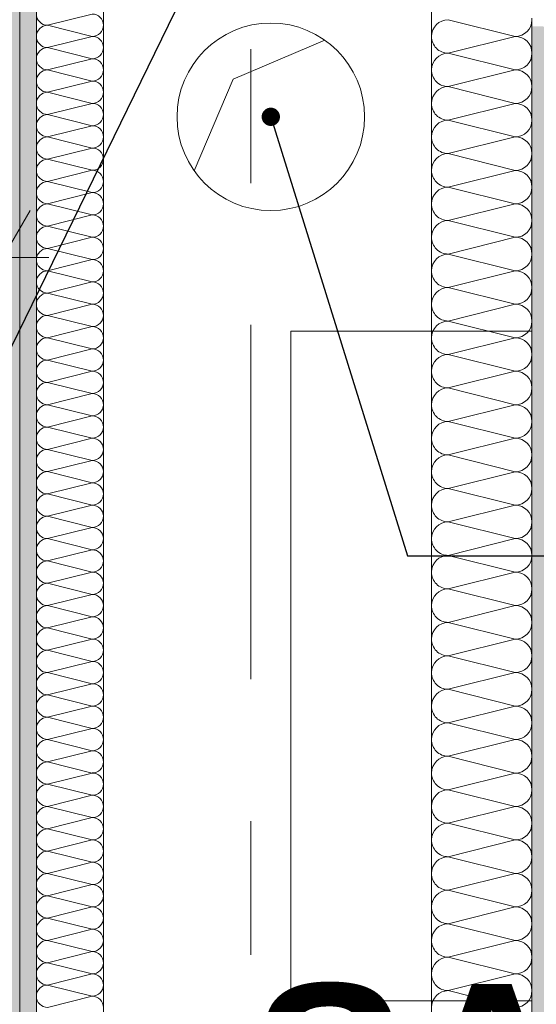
# Model space of a CAD drawing. Header units: metres. Extents: x -4 to 99, y -11 to 17.
# Tile 464 of 656: x 43.557 to 43.943, y 3.002 to 3.737. Entities that reach past the tile are written whole.
import ezdxf

# ---------------------------------------------------------------- set-up
doc = ezdxf.new("R2010")
doc.units = ezdxf.units.M
doc.header["$MEASUREMENT"] = 0
for name, pattern in [('DASHED', [0.015, 0.007, -0.008]), ('Strichlinie doppelt', [0.546806, 0.264583, -0.105833, 0.070556, -0.105833]), ('Wipeout_Contour', [1, 0, -1])]:
    doc.linetypes.add(name, pattern=pattern)
for name, color, linetype in [('152 - Bemaßung_ Beschriftung.Ausbau', 7, 'Continuous'), ('203 - Marker.Schnitt - Ausbaudetail SA', 7, 'Continuous'), ('451 - Universal.Achsen Raster', 7, 'Continuous'), ('Abbruch_603 - Struktur.Bodenplatte_ Decke Roh', 7, 'Continuous'), ('Neubau_152 - Bemaßung_ Beschriftung.Ausbau', 7, 'Continuous'), ('Neubau_603 - Struktur.Bodenplatte_ Decke Roh', 7, 'Continuous'), ('Neubau_606 - Struktur.Wand Innen Ausbau', 7, 'Continuous'), ('Neubau_802 - HKLSE.Sanitär', 7, 'Continuous')]:
    doc.layers.add(name, color=color, linetype=linetype)
doc.styles.add('ERSTELLTER_STIL_1', font='txt')
doc.styles.add('ERSTELLTER_STIL_2', font='txt')
doc.linetypes.add('Abbruch 1', pattern='A,0,[1,2022.0244.A_L5A-PL02.04_iD_Grundriss 2.OG1.Shx,S=0.001984,R=0,X=0,Y=0],-0.25,0', length=0.25)
doc.dimstyles.new('ERSTELLTER_STIL__1', dxfattribs={"dimtxt": 0.1, "dimasz": 0.0532, "dimexe": 0.18, "dimexo": 0.0625, "dimgap": 0, "dimtad": 1, "dimzin": 0, "dimdsep": 46, "dimtxsty": 'ERSTELLTER_STIL_2', "dimblk": 'ARROWHEAD_2', "dimblk1": 'ARROWHEAD_2', "dimblk2": 'ARROWHEAD_2', "dimcen": 0.09, "dimse1": 1, "dimse2": 1, "dimclrd": 7, "dimclre": 7, "dimclrt": 7, "dimazin": 0, "dimtfac": 1, "dimtdec": 4, "dimtmove": 0, "dimatfit": 3, "dimfxl": 1, "dimtolj": 1, "dimtzin": 0, "dimarcsym": 0})
doc.dimstyles.new('ERSTELLTER_STIL__2', dxfattribs={"dimtxt": 0.1, "dimasz": 0.0532, "dimexe": 0.18, "dimexo": 0.0625, "dimgap": 0, "dimtad": 1, "dimtih": 1, "dimtoh": 1, "dimzin": 0, "dimdsep": 46, "dimtxsty": 'ERSTELLTER_STIL_2', "dimblk": 'ARROWHEAD_2', "dimblk1": 'ARROWHEAD_2', "dimblk2": 'ARROWHEAD_2', "dimcen": 0.09, "dimse1": 1, "dimse2": 1, "dimclrd": 7, "dimclre": 7, "dimclrt": 7, "dimazin": 0, "dimtfac": 1, "dimtdec": 4, "dimtmove": 0, "dimatfit": 3, "dimfxl": 1, "dimtolj": 1, "dimtzin": 0, "dimarcsym": 0})
doc.dimstyles.new('ERSTELLTER_STIL__3', dxfattribs={"dimtxt": 0.1, "dimasz": 0.0532, "dimexe": 0.18, "dimexo": 0.0625, "dimgap": 0, "dimtad": 1, "dimtih": 1, "dimtoh": 1, "dimzin": 0, "dimdsep": 46, "dimtxsty": 'ERSTELLTER_STIL_2', "dimblk": 'ARROWHEAD_2', "dimblk1": 'ARROWHEAD_2', "dimblk2": 'ARROWHEAD_2', "dimcen": 0.09, "dimse1": 1, "dimse2": 1, "dimclrd": 7, "dimclre": 7, "dimclrt": 7, "dimazin": 0, "dimtfac": 1, "dimtdec": 4, "dimtmove": 2, "dimatfit": 3, "dimfxl": 1, "dimtolj": 1, "dimtzin": 0, "dimarcsym": 0})
doc.dimstyles.new('ERSTELLTER_STIL__4', dxfattribs={"dimtxt": 0.1, "dimasz": 0.0532, "dimexe": 0.18, "dimexo": 0.0625, "dimgap": 0, "dimtad": 1, "dimzin": 0, "dimdsep": 46, "dimtxsty": 'ERSTELLTER_STIL_2', "dimblk": 'ARROWHEAD_2', "dimblk1": 'ARROWHEAD_2', "dimblk2": 'ARROWHEAD_2', "dimcen": 0.09, "dimse1": 1, "dimse2": 1, "dimclrd": 7, "dimclre": 7, "dimclrt": 7, "dimazin": 0, "dimtfac": 1, "dimtdec": 4, "dimtmove": 2, "dimatfit": 3, "dimfxl": 1, "dimtolj": 1, "dimtzin": 0, "dimarcsym": 0})
doc.dimstyles.new('ERSTELLTER_STIL__7', dxfattribs={"dimtxt": 0.18, "dimasz": 0.02736, "dimexe": 0.18, "dimexo": 0.0625, "dimgap": 0, "dimtad": 0, "dimtih": 1, "dimtoh": 1, "dimdec": 4, "dimzin": 0, "dimdsep": 46, "dimcen": 0.09, "dimadec": 0, "dimazin": 0, "dimtfac": 1, "dimtdec": 4, "dimtmove": 0, "dimatfit": 3, "dimldrblk": 'ARROWHEAD_11', "dimfxl": 1, "dimtolj": 1, "dimtzin": 0, "dimarcsym": 0})
pattern_1 = [(45, (0, 0), (-0.01767767, 0.01767767), [0, -0.025])]

# ---------------------------------------------------------------- blocks, each defined once
blk = doc.blocks.new('*X143')
at = {"layer": 'Neubau_606 - Struktur.Wand Innen Ausbau', "color": 7, "linetype": 'Continuous', "lineweight": 5}
for p, q in [((43.57832, 3.73335), (43.61165, 3.74168)), ((43.57832, 3.73335), (43.61165, 3.72501)), ((43.57832, 3.71668), (43.61165, 3.72501)), ((43.57832, 3.71668), (43.61165, 3.70835)), ((43.57832, 3.70001), (43.61165, 3.70835)), ((43.57832, 3.70001), (43.61165, 3.69168)), ((43.57832, 3.68335), (43.61165, 3.69168)), ((43.57832, 3.68335), (43.61165, 3.67501)), ((43.57832, 3.66668), (43.61165, 3.67501)), ((43.57832, 3.66668), (43.61165, 3.65835)), ((43.57832, 3.65001), (43.61165, 3.65835)), ((43.57832, 3.65001), (43.61165, 3.64168)), ((43.57832, 3.63335), (43.61165, 3.64168)), ((43.57832, 3.63335), (43.61165, 3.62501)), ((43.57832, 3.61668), (43.61165, 3.62501)), ((43.57832, 3.61668), (43.61165, 3.60835)), ((43.57832, 3.60001), (43.61165, 3.60835)), ((43.57832, 3.60001), (43.61165, 3.59168)), ((43.57832, 3.58335), (43.61165, 3.59168)), ((43.57832, 3.58335), (43.61165, 3.57501)), ((43.57832, 3.56668), (43.61165, 3.57501)), ((43.57832, 3.56668), (43.61165, 3.55835)), ((43.57832, 3.55001), (43.61165, 3.55835)), ((43.57832, 3.55001), (43.61165, 3.54168)), ((43.57832, 3.53335), (43.61165, 3.54168)), ((43.57832, 3.53335), (43.61165, 3.52501)), ((43.57832, 3.51668), (43.61165, 3.52501)), ((43.57832, 3.51668), (43.61165, 3.50835)), ((43.57832, 3.50001), (43.61165, 3.50835)), ((43.57832, 3.50001), (43.61165, 3.49168)), ((43.57832, 3.48335), (43.61165, 3.49168)), ((43.57832, 3.48335), (43.61165, 3.47501)), ((43.57832, 3.46668), (43.61165, 3.47501)), ((43.57832, 3.46668), (43.61165, 3.45835)), ((43.57832, 3.45001), (43.61165, 3.45835)), ((43.57832, 3.45001), (43.61165, 3.44168)), ((43.57832, 3.43335), (43.61165, 3.44168)), ((43.57832, 3.43335), (43.61165, 3.42501)), ((43.57832, 3.41668), (43.61165, 3.42501)), ((43.57832, 3.41668), (43.61165, 3.40835)), ((43.57832, 3.40001), (43.61165, 3.40835)), ((43.57832, 3.40001), (43.61165, 3.39168)), ((43.57832, 3.38335), (43.61165, 3.39168)), ((43.57832, 3.38335), (43.61165, 3.37501)), ((43.57832, 3.36668), (43.61165, 3.37501)), ((43.57832, 3.36668), (43.61165, 3.35835)), ((43.57832, 3.35001), (43.61165, 3.35835)), ((43.57832, 3.35001), (43.61165, 3.34168)), ((43.57832, 3.33335), (43.61165, 3.34168)), ((43.57832, 3.33335), (43.61165, 3.32501)), ((43.57832, 3.31668), (43.61165, 3.32501)), ((43.57832, 3.31668), (43.61165, 3.30835)), ((43.57832, 3.30001), (43.61165, 3.30835)), ((43.57832, 3.30001), (43.61165, 3.29168)), ((43.57832, 3.28335), (43.61165, 3.29168)), ((43.57832, 3.28335), (43.61165, 3.27501)), ((43.57832, 3.26668), (43.61165, 3.27501)), ((43.57832, 3.26668), (43.61165, 3.25835)), ((43.57832, 3.25001), (43.61165, 3.25835)), ((43.57832, 3.25001), (43.61165, 3.24168)), ((43.57832, 3.23335), (43.61165, 3.24168)), ((43.57832, 3.23335), (43.61165, 3.22501)), ((43.57832, 3.21668), (43.61165, 3.22501)), ((43.57832, 3.21668), (43.61165, 3.20835)), ((43.57832, 3.20001), (43.61165, 3.20835)), ((43.57832, 3.20001), (43.61165, 3.19168)), ((43.57832, 3.18335), (43.61165, 3.19168)), ((43.57832, 3.18335), (43.61165, 3.17501)), ((43.57832, 3.16668), (43.61165, 3.17501)), ((43.57832, 3.16668), (43.61165, 3.15835)), ((43.57832, 3.15001), (43.61165, 3.15835)), ((43.57832, 3.15001), (43.61165, 3.14168)), ((43.57832, 3.13335), (43.61165, 3.14168)), ((43.57832, 3.13335), (43.61165, 3.12501)), ((43.57832, 3.11668), (43.61165, 3.12501)), ((43.57832, 3.11668), (43.61165, 3.10835)), ((43.57832, 3.10001), (43.61165, 3.10835)), ((43.57832, 3.10001), (43.61165, 3.09168)), ((43.57832, 3.08335), (43.61165, 3.09168)), ((43.57832, 3.08335), (43.61165, 3.07501)), ((43.57832, 3.06668), (43.61165, 3.07501)), ((43.57832, 3.06668), (43.61165, 3.05835)), ((43.57832, 3.05001), (43.61165, 3.05835)), ((43.57832, 3.05001), (43.61165, 3.04168)), ((43.57832, 3.03335), (43.61165, 3.04168)), ((43.57832, 3.03335), (43.61165, 3.02501)), ((43.57832, 3.01668), (43.61165, 3.02501)), ((43.57832, 3.01668), (43.61165, 3.00835)), ((43.57832, 3.00001), (43.61165, 3.00835))]:
    blk.add_line(p, q, dxfattribs=at)
for centre, start, end in [((43.57832, 3.74168), 180.00002, 270.00002), ((43.61165, 3.73335), 0.00002, 90.00002), ((43.57832, 3.72501), 90.00002, 180.00002), ((43.61165, 3.73335), 270.00002, 0.00002), ((43.57832, 3.72501), 180.00002, 270.00002), ((43.61165, 3.71668), 0.00002, 90.00002), ((43.57832, 3.70835), 90.00002, 180.00002), ((43.61165, 3.71668), 270.00002, 0.00002), ((43.57832, 3.70835), 180.00002, 270.00002), ((43.61165, 3.70001), 0.00002, 90.00002), ((43.57832, 3.69168), 90.00002, 180.00002), ((43.61165, 3.70001), 270.00002, 0.00002), ((43.57832, 3.69168), 180.00002, 270.00002), ((43.61165, 3.68335), 0.00002, 90.00002), ((43.57832, 3.67501), 90.00002, 180.00002), ((43.61165, 3.68335), 270.00002, 0.00002), ((43.57832, 3.67501), 180.00002, 270.00002), ((43.61165, 3.66668), 0.00002, 90.00002), ((43.57832, 3.65835), 90.00002, 180.00002), ((43.61165, 3.66668), 270.00002, 0.00002), ((43.57832, 3.65835), 180.00002, 270.00002), ((43.61165, 3.65001), 0.00002, 90.00002), ((43.57832, 3.64168), 90.00002, 180.00002), ((43.61165, 3.65001), 270.00002, 0.00002), ((43.57832, 3.64168), 180.00002, 270.00002), ((43.61165, 3.63335), 0.00002, 90.00002), ((43.57832, 3.62501), 90.00002, 180.00002), ((43.61165, 3.63335), 270.00002, 0.00002), ((43.57832, 3.62501), 180.00002, 270.00002), ((43.61165, 3.61668), 0.00002, 90.00002), ((43.57832, 3.60835), 90.00002, 180.00002), ((43.61165, 3.61668), 270.00002, 0.00002), ((43.57832, 3.60835), 180.00002, 270.00002), ((43.61165, 3.60001), 0.00002, 90.00002), ((43.57832, 3.59168), 90.00002, 180.00002), ((43.61165, 3.60001), 270.00002, 0.00002), ((43.57832, 3.59168), 180.00002, 270.00002), ((43.61165, 3.58335), 0.00002, 90.00002), ((43.57832, 3.57501), 90.00002, 180.00002), ((43.61165, 3.58335), 270.00002, 0.00002), ((43.57832, 3.57501), 180.00002, 270.00002), ((43.61165, 3.56668), 0.00002, 90.00002), ((43.57832, 3.55835), 90.00002, 180.00002), ((43.61165, 3.56668), 270.00002, 0.00002), ((43.57832, 3.55835), 180.00002, 270.00002), ((43.61165, 3.55001), 0.00002, 90.00002), ((43.57832, 3.54168), 90.00002, 180.00002), ((43.61165, 3.55001), 270.00002, 0.00002), ((43.57832, 3.54168), 180.00002, 270.00002), ((43.61165, 3.53335), 0.00002, 90.00002), ((43.57832, 3.52501), 90.00002, 180.00002), ((43.61165, 3.53335), 270.00002, 0.00002), ((43.57832, 3.52501), 180.00002, 270.00002), ((43.61165, 3.51668), 0.00002, 90.00002), ((43.57832, 3.50835), 90.00002, 180.00002), ((43.61165, 3.51668), 270.00002, 0.00002), ((43.57832, 3.50835), 180.00002, 270.00002), ((43.61165, 3.50001), 0.00002, 90.00002), ((43.57832, 3.49168), 90.00002, 180.00002), ((43.61165, 3.50001), 270.00002, 0.00002), ((43.57832, 3.49168), 180.00002, 270.00002), ((43.61165, 3.48335), 0.00002, 90.00002), ((43.57832, 3.47501), 90.00002, 180.00002), ((43.61165, 3.48335), 270.00002, 0.00002), ((43.57832, 3.47501), 180.00002, 270.00002), ((43.61165, 3.46668), 0.00002, 90.00002), ((43.57832, 3.45835), 90.00002, 180.00002), ((43.61165, 3.46668), 270.00002, 0.00002), ((43.57832, 3.45835), 180.00002, 270.00002), ((43.61165, 3.45001), 0.00002, 90.00002), ((43.57832, 3.44168), 90.00002, 180.00002), ((43.61165, 3.45001), 270.00002, 0.00002), ((43.57832, 3.44168), 180.00002, 270.00002), ((43.61165, 3.43335), 0.00002, 90.00002), ((43.57832, 3.42501), 90.00002, 180.00002), ((43.61165, 3.43335), 270.00002, 0.00002), ((43.57832, 3.42501), 180.00002, 270.00002), ((43.61165, 3.41668), 0.00002, 90.00002), ((43.57832, 3.40835), 90.00002, 180.00002), ((43.61165, 3.41668), 270.00002, 0.00002), ((43.57832, 3.40835), 180.00002, 270.00002), ((43.61165, 3.40001), 0.00002, 90.00002), ((43.57832, 3.39168), 90.00002, 180.00002), ((43.61165, 3.40001), 270.00002, 0.00002), ((43.57832, 3.39168), 180.00002, 270.00002), ((43.61165, 3.38335), 0.00002, 90.00002), ((43.57832, 3.37501), 90.00002, 180.00002), ((43.61165, 3.38335), 270.00002, 0.00002), ((43.57832, 3.37501), 180.00002, 270.00002), ((43.61165, 3.36668), 0.00002, 90.00002), ((43.57832, 3.35835), 90.00002, 180.00002), ((43.61165, 3.36668), 270.00002, 0.00002), ((43.57832, 3.35835), 180.00002, 270.00002), ((43.61165, 3.35001), 0.00002, 90.00002), ((43.57832, 3.34168), 90.00002, 180.00002), ((43.61165, 3.35001), 270.00002, 0.00002), ((43.57832, 3.34168), 180.00002, 270.00002), ((43.61165, 3.33335), 0.00002, 90.00002), ((43.57832, 3.32501), 90.00002, 180.00002), ((43.61165, 3.33335), 270.00002, 0.00002), ((43.57832, 3.32501), 180.00002, 270.00002), ((43.61165, 3.31668), 0.00002, 90.00002), ((43.57832, 3.30835), 90.00002, 180.00002), ((43.61165, 3.31668), 270.00002, 0.00002), ((43.57832, 3.30835), 180.00002, 270.00002), ((43.61165, 3.30001), 0.00002, 90.00002), ((43.57832, 3.29168), 90.00002, 180.00002), ((43.61165, 3.30001), 270.00002, 0.00002), ((43.57832, 3.29168), 180.00002, 270.00002), ((43.61165, 3.28335), 0.00002, 90.00002), ((43.57832, 3.27501), 90.00002, 180.00002), ((43.61165, 3.28335), 270.00002, 0.00002), ((43.57832, 3.27501), 180.00002, 270.00002), ((43.61165, 3.26668), 0.00002, 90.00002), ((43.57832, 3.25835), 90.00002, 180.00002), ((43.61165, 3.26668), 270.00002, 0.00002), ((43.57832, 3.25835), 180.00002, 270.00002), ((43.61165, 3.25001), 0.00002, 90.00002), ((43.57832, 3.24168), 90.00002, 180.00002), ((43.61165, 3.25001), 270.00002, 0.00002), ((43.57832, 3.24168), 180.00002, 270.00002), ((43.61165, 3.23335), 0.00002, 90.00002), ((43.57832, 3.22501), 90.00002, 180.00002), ((43.61165, 3.23335), 270.00002, 0.00002), ((43.57832, 3.22501), 180.00002, 270.00002), ((43.61165, 3.21668), 0.00002, 90.00002), ((43.57832, 3.20835), 90.00002, 180.00002), ((43.61165, 3.21668), 270.00002, 0.00002), ((43.57832, 3.20835), 180.00002, 270.00002), ((43.61165, 3.20001), 0.00002, 90.00002), ((43.57832, 3.19168), 90.00002, 180.00002), ((43.61165, 3.20001), 270.00002, 0.00002), ((43.57832, 3.19168), 180.00002, 270.00002), ((43.61165, 3.18335), 0.00002, 90.00002), ((43.57832, 3.17501), 90.00002, 180.00002), ((43.61165, 3.18335), 270.00002, 0.00002), ((43.57832, 3.17501), 180.00002, 270.00002), ((43.61165, 3.16668), 0.00002, 90.00002), ((43.57832, 3.15835), 90.00002, 180.00002), ((43.61165, 3.16668), 270.00002, 0.00002), ((43.57832, 3.15835), 180.00002, 270.00002), ((43.61165, 3.15001), 0.00002, 90.00002), ((43.57832, 3.14168), 90.00002, 180.00002), ((43.61165, 3.15001), 270.00002, 0.00002), ((43.57832, 3.14168), 180.00002, 270.00002), ((43.61165, 3.13335), 0.00002, 90.00002), ((43.57832, 3.12501), 90.00002, 180.00002), ((43.61165, 3.13335), 270.00002, 0.00002), ((43.57832, 3.12501), 180.00002, 270.00002), ((43.61165, 3.11668), 0.00002, 90.00002), ((43.57832, 3.10835), 90.00002, 180.00002), ((43.61165, 3.11668), 270.00002, 0.00002), ((43.57832, 3.10835), 180.00002, 270.00002), ((43.61165, 3.10001), 0.00002, 90.00002), ((43.57832, 3.09168), 90.00002, 180.00002), ((43.61165, 3.10001), 270.00002, 0.00002), ((43.57832, 3.09168), 180.00002, 270.00002), ((43.61165, 3.08335), 0.00002, 90.00002), ((43.57832, 3.07501), 90.00002, 180.00002), ((43.61165, 3.08335), 270.00002, 0.00002), ((43.57832, 3.07501), 180.00002, 270.00002), ((43.61165, 3.06668), 0.00002, 90.00002), ((43.57832, 3.05835), 90.00002, 180.00002), ((43.61165, 3.06668), 270.00002, 0.00002), ((43.57832, 3.05835), 180.00002, 270.00002), ((43.61165, 3.05001), 0.00002, 90.00002), ((43.57832, 3.04168), 90.00002, 180.00002), ((43.61165, 3.05001), 270.00002, 0.00002), ((43.57832, 3.04168), 180.00002, 270.00002), ((43.61165, 3.03335), 0.00002, 90.00002), ((43.57832, 3.02501), 90.00002, 180.00002), ((43.61165, 3.03335), 270.00002, 0.00002), ((43.57832, 3.02501), 180.00002, 270.00002), ((43.61165, 3.01668), 0.00002, 90.00002), ((43.57832, 3.00835), 90.00002, 180.00002), ((43.61165, 3.01668), 270.00002, 0.00002), ((43.57832, 3.00835), 180.00002, 270.00002), ((43.61165, 3.00001), 0.00002, 90.00002)]:
    blk.add_arc(centre, 0.00833, start, end, dxfattribs=at)
blk = doc.blocks.new('*X160')
at = {"layer": 'Neubau_606 - Struktur.Wand Innen Ausbau', "color": 7, "linetype": 'Continuous', "lineweight": 5}
for p, q in [((43.92749, 3.72499), (43.87749, 3.73749)), ((43.92749, 3.72499), (43.87749, 3.71249)), ((43.92749, 3.69999), (43.87749, 3.71249)), ((43.92749, 3.69999), (43.87749, 3.68749)), ((43.92749, 3.67499), (43.87749, 3.68749)), ((43.92749, 3.67499), (43.87749, 3.66249)), ((43.92749, 3.64999), (43.87749, 3.66249)), ((43.92749, 3.64999), (43.87749, 3.63749)), ((43.92749, 3.62499), (43.87749, 3.63749)), ((43.92749, 3.62499), (43.87749, 3.61249)), ((43.92749, 3.59999), (43.87749, 3.61249)), ((43.92749, 3.59999), (43.87749, 3.58749)), ((43.92749, 3.57499), (43.87749, 3.58749)), ((43.92749, 3.57499), (43.87749, 3.56249)), ((43.92749, 3.54999), (43.87749, 3.56249)), ((43.92749, 3.54999), (43.87749, 3.53749)), ((43.92749, 3.52499), (43.87749, 3.53749)), ((43.92749, 3.52499), (43.87749, 3.51249)), ((43.92749, 3.49999), (43.87749, 3.51249)), ((43.92749, 3.49999), (43.87749, 3.48749)), ((43.92749, 3.47499), (43.87749, 3.48749)), ((43.92749, 3.47499), (43.87749, 3.46249)), ((43.92749, 3.44999), (43.87749, 3.46249)), ((43.92749, 3.44999), (43.87749, 3.43749)), ((43.92749, 3.42499), (43.87749, 3.43749)), ((43.92749, 3.42499), (43.87749, 3.41249)), ((43.92749, 3.39999), (43.87749, 3.41249)), ((43.92749, 3.39999), (43.87749, 3.38749)), ((43.92749, 3.37499), (43.87749, 3.38749)), ((43.92749, 3.37499), (43.87749, 3.36249)), ((43.92749, 3.34999), (43.87749, 3.36249)), ((43.92749, 3.34999), (43.87749, 3.33749)), ((43.92749, 3.32499), (43.87749, 3.33749)), ((43.92749, 3.32499), (43.87749, 3.31249)), ((43.92749, 3.29999), (43.87749, 3.31249)), ((43.92749, 3.29999), (43.87749, 3.28749)), ((43.92749, 3.27499), (43.87749, 3.28749)), ((43.92749, 3.27499), (43.87749, 3.26249)), ((43.92749, 3.24999), (43.87749, 3.26249)), ((43.92749, 3.24999), (43.87749, 3.23749)), ((43.92749, 3.22499), (43.87749, 3.23749)), ((43.92749, 3.22499), (43.87749, 3.21249)), ((43.92749, 3.19999), (43.87749, 3.21249)), ((43.92749, 3.19999), (43.87749, 3.18749)), ((43.92749, 3.17499), (43.87749, 3.18749)), ((43.92749, 3.17499), (43.87749, 3.16249)), ((43.92749, 3.14999), (43.87749, 3.16249)), ((43.92749, 3.14999), (43.87749, 3.13749)), ((43.92749, 3.12499), (43.87749, 3.13749)), ((43.92749, 3.12499), (43.87749, 3.11249)), ((43.92749, 3.09999), (43.87749, 3.11249)), ((43.92749, 3.09999), (43.87749, 3.08749)), ((43.92749, 3.07499), (43.87749, 3.08749)), ((43.92749, 3.07499), (43.87749, 3.06249)), ((43.92749, 3.04999), (43.87749, 3.06249)), ((43.92749, 3.04999), (43.87749, 3.03749)), ((43.92749, 3.02499), (43.87749, 3.03749)), ((43.92749, 3.02499), (43.87749, 3.01249)), ((43.92749, 2.99999), (43.87749, 3.01249))]:
    blk.add_line(p, q, dxfattribs=at)
for centre, start, end in [((43.87749, 3.72499), 89.99998, 179.99998), ((43.92749, 3.73749), 269.99998, 359.99998), ((43.87749, 3.72499), 179.99998, 269.99998), ((43.92749, 3.71249), 359.99998, 89.99998), ((43.87749, 3.69999), 89.99998, 179.99998), ((43.92749, 3.71249), 269.99998, 359.99998), ((43.87749, 3.69999), 179.99998, 269.99998), ((43.92749, 3.68749), 359.99998, 89.99998), ((43.87749, 3.67499), 89.99998, 179.99998), ((43.92749, 3.68749), 269.99998, 359.99998), ((43.87749, 3.67499), 179.99998, 269.99998), ((43.92749, 3.66249), 359.99998, 89.99998), ((43.87749, 3.64999), 89.99998, 179.99998), ((43.92749, 3.66249), 269.99998, 359.99998), ((43.87749, 3.64999), 179.99998, 269.99998), ((43.92749, 3.63749), 359.99998, 89.99998), ((43.87749, 3.62499), 89.99998, 179.99998), ((43.92749, 3.63749), 269.99998, 359.99998), ((43.87749, 3.62499), 179.99998, 269.99998), ((43.92749, 3.61249), 359.99998, 89.99998), ((43.87749, 3.59999), 89.99998, 179.99998), ((43.92749, 3.61249), 269.99998, 359.99998), ((43.87749, 3.59999), 179.99998, 269.99998), ((43.92749, 3.58749), 359.99998, 89.99998), ((43.87749, 3.57499), 89.99998, 179.99998), ((43.92749, 3.58749), 269.99998, 359.99998), ((43.87749, 3.57499), 179.99998, 269.99998), ((43.92749, 3.56249), 359.99998, 89.99998), ((43.87749, 3.54999), 89.99998, 179.99998), ((43.92749, 3.56249), 269.99998, 359.99998), ((43.87749, 3.54999), 179.99998, 269.99998), ((43.92749, 3.53749), 359.99998, 89.99998), ((43.87749, 3.52499), 89.99998, 179.99998), ((43.92749, 3.53749), 269.99998, 359.99998), ((43.87749, 3.52499), 179.99998, 269.99998), ((43.92749, 3.51249), 359.99998, 89.99998), ((43.87749, 3.49999), 89.99998, 179.99998), ((43.92749, 3.51249), 269.99998, 359.99998), ((43.87749, 3.49999), 179.99998, 269.99998), ((43.92749, 3.48749), 359.99998, 89.99998), ((43.87749, 3.47499), 89.99998, 179.99998), ((43.92749, 3.48749), 269.99998, 359.99998), ((43.87749, 3.47499), 179.99998, 269.99998), ((43.92749, 3.46249), 359.99998, 89.99998), ((43.87749, 3.44999), 89.99998, 179.99998), ((43.92749, 3.46249), 269.99998, 359.99998), ((43.87749, 3.44999), 179.99998, 269.99998), ((43.92749, 3.43749), 359.99998, 89.99998), ((43.87749, 3.42499), 89.99998, 179.99998), ((43.92749, 3.43749), 269.99998, 359.99998), ((43.87749, 3.42499), 179.99998, 269.99998), ((43.92749, 3.41249), 359.99998, 89.99998), ((43.87749, 3.39999), 89.99998, 179.99998), ((43.92749, 3.41249), 269.99998, 359.99998), ((43.87749, 3.39999), 179.99998, 269.99998), ((43.92749, 3.38749), 359.99998, 89.99998), ((43.87749, 3.37499), 89.99998, 179.99998), ((43.92749, 3.38749), 269.99998, 359.99998), ((43.87749, 3.37499), 179.99998, 269.99998), ((43.92749, 3.36249), 359.99998, 89.99998), ((43.87749, 3.34999), 89.99998, 179.99998), ((43.92749, 3.36249), 269.99998, 359.99998), ((43.87749, 3.34999), 179.99998, 269.99998), ((43.92749, 3.33749), 359.99998, 89.99998), ((43.87749, 3.32499), 89.99998, 179.99998), ((43.92749, 3.33749), 269.99998, 359.99998), ((43.87749, 3.32499), 179.99998, 269.99998), ((43.92749, 3.31249), 359.99998, 89.99998), ((43.87749, 3.29999), 89.99998, 179.99998), ((43.92749, 3.31249), 269.99998, 359.99998), ((43.87749, 3.29999), 179.99998, 269.99998), ((43.92749, 3.28749), 359.99998, 89.99998), ((43.87749, 3.27499), 89.99998, 179.99998), ((43.92749, 3.28749), 269.99998, 359.99998), ((43.87749, 3.27499), 179.99998, 269.99998), ((43.92749, 3.26249), 359.99998, 89.99998), ((43.87749, 3.24999), 89.99998, 179.99998), ((43.92749, 3.26249), 269.99998, 359.99998), ((43.87749, 3.24999), 179.99998, 269.99998), ((43.92749, 3.23749), 359.99998, 89.99998), ((43.87749, 3.22499), 89.99998, 179.99998), ((43.92749, 3.23749), 269.99998, 359.99998), ((43.87749, 3.22499), 179.99998, 269.99998), ((43.92749, 3.21249), 359.99998, 89.99998), ((43.87749, 3.19999), 89.99998, 179.99998), ((43.92749, 3.21249), 269.99998, 359.99998), ((43.87749, 3.19999), 179.99998, 269.99998), ((43.92749, 3.18749), 359.99998, 89.99998), ((43.87749, 3.17499), 89.99998, 179.99998), ((43.92749, 3.18749), 269.99998, 359.99998), ((43.87749, 3.17499), 179.99998, 269.99998), ((43.92749, 3.16249), 359.99998, 89.99998), ((43.87749, 3.14999), 89.99998, 179.99998), ((43.92749, 3.16249), 269.99998, 359.99998), ((43.87749, 3.14999), 179.99998, 269.99998), ((43.92749, 3.13749), 359.99998, 89.99998), ((43.87749, 3.12499), 89.99998, 179.99998), ((43.92749, 3.13749), 269.99998, 359.99998), ((43.87749, 3.12499), 179.99998, 269.99998), ((43.92749, 3.11249), 359.99998, 89.99998), ((43.87749, 3.09999), 89.99998, 179.99998), ((43.92749, 3.11249), 269.99998, 359.99998), ((43.87749, 3.09999), 179.99998, 269.99998), ((43.92749, 3.08749), 359.99998, 89.99998), ((43.87749, 3.07499), 89.99998, 179.99998), ((43.92749, 3.08749), 269.99998, 359.99998), ((43.87749, 3.07499), 179.99998, 269.99998), ((43.92749, 3.06249), 359.99998, 89.99998), ((43.87749, 3.04999), 89.99998, 179.99998), ((43.92749, 3.06249), 269.99998, 359.99998), ((43.87749, 3.04999), 179.99998, 269.99998), ((43.92749, 3.03749), 359.99998, 89.99998), ((43.87749, 3.02499), 89.99998, 179.99998), ((43.92749, 3.03749), 269.99998, 359.99998), ((43.87749, 3.02499), 179.99998, 269.99998), ((43.92749, 3.01249), 359.99998, 89.99998), ((43.87749, 2.99999), 89.99998, 179.99998), ((43.92749, 3.01249), 269.99998, 359.99998)]:
    blk.add_arc(centre, 0.0125, start, end, dxfattribs=at)
blk = doc.blocks.new('ARROWHEAD_11')
at = {"color": 0, "linetype": 'Continuous', "lineweight": 0}
blk.add_line((0, 0), (-1, 0), dxfattribs=at)
at = {"color": 0, "linetype": 'Continuous', "lineweight": 0, "const_width": 0.25, "flags": 128}
blk.add_lwpolyline([(-0.125, 0, 1), (0.125, 0, 1)], format="xyb", close=True, dxfattribs=at)
blk = doc.blocks.new('*D597')
at = {"layer": '152 - Bemaßung_ Beschriftung.Ausbau', "color": 7, "linetype": 'Continuous', "lineweight": 5}
for p, q in [((41.88498, 2.09752), (41.88498, 2.20252)), ((43.96499, 2.09752), (43.96499, 2.20252)), ((41.90519, 2.18502), (41.86478, 2.11502)), ((43.9852, 2.18502), (43.94478, 2.11502)), ((41.88498, 2.15002), (43.96499, 2.15002))]:
    blk.add_line(p, q, dxfattribs=at)
at = {"layer": '152 - Bemaßung_ Beschriftung.Ausbau', "color": 7, "lineweight": 5, "insert": (42.3534, 2.20202), "char_height": 0.1, "attachment_point": 7, "style": 'ERSTELLTER_STIL_2'}
blk.add_mtext('\\A1;{\\pql;\\fArial|b0|i0|c0|p38;2,08}', dxfattribs=at)
blk = doc.blocks.new('ARROWHEAD_2')
at = {"color": 0, "linetype": 'Continuous', "lineweight": 0}
for p, q in [((-0.378, -0.655), (0.378, 0.655)), ((0, 0), (-1, 0))]:
    blk.add_line(p, q, dxfattribs=at)
blk = doc.blocks.new('*D599')
at = {"layer": '152 - Bemaßung_ Beschriftung.Ausbau', "color": 7, "linetype": 'Continuous', "lineweight": 5}
for p, q in [((43.96499, 2.09752), (43.96499, 2.20252)), ((43.9852, 2.18502), (43.94478, 2.11502)), ((45.4852, 2.18502), (45.44478, 2.11502)), ((41.88498, 2.15002), (43.96499, 2.15002)), ((43.96499, 2.15002), (45.46499, 2.15002))]:
    blk.add_line(p, q, dxfattribs=at)
at = {"layer": '152 - Bemaßung_ Beschriftung.Ausbau', "color": 7, "lineweight": 5, "char_height": 0.1, "attachment_point": 7, "style": 'ERSTELLTER_STIL_2'}
for s, insert in [('\\A1;{\\pql;\\fArial|b0|i0|c0|p38;1,50}', (44.54402, 2.17002)), ('\\A1;{\\pql;\\fArial|b0|i0|c0|p38;3}', (45.36888, 2.17002))]:
    blk.add_mtext(s, dxfattribs=dict(at, insert=insert))
blk = doc.blocks.new('*D609')
at = {"layer": '152 - Bemaßung_ Beschriftung.Ausbau', "color": 7, "linetype": 'Continuous', "lineweight": 5}
for p, q in [((43.20999, 3.5075), (43.20999, 3.6125)), ((43.54499, 3.5075), (43.54499, 3.6125)), ((43.2302, 3.595), (43.18978, 3.525)), ((43.52478, 3.525), (43.5652, 3.595)), ((43.20999, 3.56), (43.54499, 3.56)), ((43.54499, 3.56), (43.57922, 3.56))]:
    blk.add_line(p, q, dxfattribs=at)
at = {"layer": '152 - Bemaßung_ Beschriftung.Ausbau', "color": 7, "lineweight": 5, "insert": (43.27656, 3.57828), "char_height": 0.1, "attachment_point": 7, "style": 'ERSTELLTER_STIL_2'}
blk.add_mtext('\\A1;{\\pql;\\fArial|b0|i0|c0|p38;33\\fArial|b0|i0|c0|p38;\\A1{\\H.66x;\\S5^  ;}}', dxfattribs=at)
blk = doc.blocks.new('*D610')
at = {"layer": '152 - Bemaßung_ Beschriftung.Ausbau', "color": 7, "linetype": 'Continuous', "lineweight": 5}
for p, q in [((45.78033, 0.245), (45.78033, 3.72)), ((45.74533, 0.26521), (45.81533, 0.22479)), ((45.83283, 0.245), (45.72783, 0.245)), ((45.78033, 0.005), (45.78033, 0.245)), ((45.74533, 0.02521), (45.81533, -0.01521)), ((45.83283, 0.005), (45.72783, 0.005)), ((45.78033, -0.02923), (45.78033, 0.005))]:
    blk.add_line(p, q, dxfattribs=at)
at = {"color": 254, "linetype": 'Wipeout_Contour', "lineweight": 0, "ltscale": 182.85335}
blk.add_wipeout([(45.78176, 0.02769), (45.78176, 0.22231), (45.6389, 0.22231), (45.6389, 0.02769)], dxfattribs=at).dxf.layer = '152 - Bemaßung_ Beschriftung.Ausbau'
at = {"layer": '152 - Bemaßung_ Beschriftung.Ausbau', "color": 7, "lineweight": 5, "insert": (45.76033, 0.04911), "char_height": 0.1, "attachment_point": 7, "rotation": 90, "style": 'ERSTELLTER_STIL_2'}
blk.add_mtext('\\A1;{\\pql;\\fArial|b0|i0|c0|p38;24}', dxfattribs=at)
blk = doc.blocks.new('*D611')
at = {"layer": '152 - Bemaßung_ Beschriftung.Ausbau', "color": 7, "linetype": 'Continuous', "lineweight": 5}
for p, q in [((45.74533, 3.7402), (45.81533, 3.69979)), ((45.83283, 3.72), (45.72783, 3.72)), ((45.78033, 0.245), (45.78033, 3.72)), ((45.74533, 0.26521), (45.81533, 0.22479))]:
    blk.add_line(p, q, dxfattribs=at)
at = {"layer": '152 - Bemaßung_ Beschriftung.Ausbau', "color": 7, "lineweight": 5, "char_height": 0.1, "attachment_point": 7, "rotation": 90, "style": 'ERSTELLTER_STIL_2'}
for s, insert in [('\\A1;{\\pql;\\fArial|b0|i0|c0|p38;17\\fArial|b0|i0|c0|p38;\\A1{\\H.66x;\\S5^  ;}}', (45.76142, 3.49791)), ('\\A1;{\\pql;\\fArial|b0|i0|c0|p38;3,47\\fArial|b0|i0|c0|p38;\\A1{\\H.66x;\\S5^  ;}}', (45.77974, 1.7235))]:
    blk.add_mtext(s, dxfattribs=dict(at, insert=insert))
blk = doc.blocks.new('*D622')
at = {"layer": '152 - Bemaßung_ Beschriftung.Ausbau', "color": 7, "linetype": 'Continuous', "lineweight": 5}
for p, q in [((44.30621, 4.08021), (44.37621, 4.03979)), ((44.39371, 4.06), (44.28871, 4.06)), ((44.34121, 2.78998), (44.34121, 4.06)), ((44.30621, 2.81019), (44.37621, 2.76978)), ((44.39371, 2.78998), (44.28871, 2.78998))]:
    blk.add_line(p, q, dxfattribs=at)
at = {"layer": '152 - Bemaßung_ Beschriftung.Ausbau', "color": 7, "lineweight": 5, "insert": (44.32121, 3.14049), "char_height": 0.1, "attachment_point": 7, "rotation": 90, "style": 'ERSTELLTER_STIL_2'}
blk.add_mtext('\\A1;{\\pql;\\fArial|b0|i0|c0|p38;1,27}', dxfattribs=at)

msp = doc.modelspace()

# ---------------------------------------------------------------- hatches: boundary and pattern name
at = {"layer": 'Neubau_606 - Struktur.Wand Innen Ausbau', "linetype": 'Continuous', "lineweight": 0, "true_color": 0x000000}
h = msp.add_hatch(dxfattribs=at)
h.set_pattern_fill('Gips_0001', color=18, style=0, pattern_type=2)
h.set_pattern_definition(pattern_1)
h.paths.add_polyline_path([(43.54499, 4.0475), (43.54499, 0.255), (43.55749, 0.255), (43.55749, 4.0475)])
h = msp.add_hatch(dxfattribs=at)
h.set_pattern_fill('Gips_0001', color=18, style=0, pattern_type=2)
h.set_pattern_definition(pattern_1)
h.paths.add_polyline_path([(43.56999, 4.035), (43.55749, 4.035), (43.55749, 0.255), (43.56999, 0.255)])
h = msp.add_hatch(dxfattribs=at)
h.set_pattern_fill('Gips_0001', color=18, style=0, pattern_type=2)
h.set_pattern_definition(pattern_1)
h.paths.add_polyline_path([(43.95249, 3.745), (43.93999, 3.745), (43.93999, 3.73875), (43.94832, 3.7325), (43.95249, 3.7325)])
h = msp.add_hatch(dxfattribs=at)
h.set_pattern_fill('Gips_0001', color=18, style=0, pattern_type=2)
h.set_pattern_definition(pattern_1)
h.paths.add_polyline_path([(43.94832, 3.7325), (43.93999, 3.73875), (43.93999, 3.7325)])
h = msp.add_hatch(dxfattribs=at)
h.set_pattern_fill('Gips_0001', color=18, style=0, pattern_type=2)
h.set_pattern_definition(pattern_1)
h.paths.add_polyline_path([(43.93999, 3.7325), (43.93999, 0.70998), (43.95249, 0.70998), (43.95249, 3.72937), (43.94832, 3.7325)])

# ---------------------------------------------------------------- linework, layer by layer
at = {"layer": '451 - Universal.Achsen Raster', "color": 160, "linetype": 'Strichlinie doppelt', "lineweight": 9, "true_color": 0x3232ff}
msp.add_line((43.72999, -10.585), (43.72999, 16.355), dxfattribs=at)
at = {"layer": 'Abbruch_603 - Struktur.Bodenplatte_ Decke Roh', "color": 7, "linetype": 'Abbruch 1', "lineweight": 18}
for start, end in [(90, 180), (0, 90), (180, 270), (270, 0)]:
    msp.add_arc((43.74499, 3.66497), 0.07, start, end, dxfattribs=at)
at = {"layer": 'Neubau_603 - Struktur.Bodenplatte_ Decke Roh', "color": 1, "linetype": 'Continuous', "lineweight": 5}
for p, q in [((43.71699, 3.69297), (43.78526, 3.72223)), ((43.68773, 3.62471), (43.71699, 3.69297))]:
    msp.add_line(p, q, dxfattribs=at)
at = {"layer": 'Neubau_606 - Struktur.Wand Innen Ausbau', "color": 1, "linetype": 'Continuous', "lineweight": 5}
for p, q in [((43.55749, 4.035), (43.55749, 0.255)), ((43.56999, 3.985), (43.56999, 0.70998)), ((43.93999, 3.73875), (43.93999, 3.7325)), ((43.93999, 3.73875), (43.93999, 3.7325)), ((43.93999, 0.70998), (43.93999, 3.7325))]:
    msp.add_line(p, q, dxfattribs=at)
at = {"layer": 'Neubau_606 - Struktur.Wand Innen Ausbau', "color": 1, "linetype": 'Continuous', "lineweight": 5, "flags": 128}
for points in [[(43.61999, 0.70998), (43.61999, 3.985)], [(43.86499, 3.795), (43.86499, 0.70998)]]:
    msp.add_lwpolyline(points, dxfattribs=at)
at = {"layer": 'Neubau_802 - HKLSE.Sanitär', "color": 1, "linetype": 'Continuous', "lineweight": 9}
for p, q in [((43.75999, 3.50498), (43.75999, 3.00498)), ((43.93999, 3.50498), (43.75999, 3.50498)), ((43.93999, 3.50498), (43.93999, 3.00498)), ((43.93999, 3.00498), (43.75999, 3.00498))]:
    msp.add_line(p, q, dxfattribs=at)
at = {"layer": 'Neubau_802 - HKLSE.Sanitär', "color": 1, "linetype": 'DASHED', "lineweight": 9, "flags": 128}
for points in [[(43.75999, 3.50498), (43.75999, 3.00498)], [(43.93999, 3.50498), (43.75999, 3.50498)], [(43.93999, 3.00498), (43.93999, 3.50498)], [(43.75999, 3.00498), (43.93999, 3.00498)]]:
    msp.add_lwpolyline(points, dxfattribs=at)

# ---------------------------------------------------------------- block references
at = {"layer": 'Neubau_606 - Struktur.Wand Innen Ausbau', "color": 1, "lineweight": 13}
for name in ['*X143', '*X160']:
    msp.add_blockref(name, (0, 0), dxfattribs=at)

# ---------------------------------------------------------------- texts
at = {"layer": '203 - Marker.Schnitt - Ausbaudetail SA', "color": 7, "lineweight": 13, "insert": (44.32247, 2.89066), "char_height": 0.125, "attachment_point": 9, "style": 'ERSTELLTER_STIL_1'}
msp.add_mtext('\\A1;{\\pqr;\\pt0;\\fArial|b1|i0|c0|p38;SA-17a}', dxfattribs=at)

# ---------------------------------------------------------------- dimensions: what is measured, and where the dimension line sits
at = {"layer": '152 - Bemaßung_ Beschriftung.Ausbau', "color": 7, "linetype": 'Continuous', "lineweight": 5}
for base, p1, p2, dimstyle, picture, middle in [((43.544988, 3.559999), (43.209989, 3.934999), (43.544988, 4.060001), 'ERSTELLTER_STIL__2', '*D609', (43.487855, 3.629999)), ((43.96499, 2.15002), (41.88498, 3.935), (43.96499, 3.72), 'ERSTELLTER_STIL__3', '*D597', (42.48328, 2.25202)), ((45.46499, 2.15002), (43.96499, 0.70998), (45.46499, 3.72), 'ERSTELLTER_STIL__2', '*D599', (44.6739, 2.22002))]:
    dim = msp.add_linear_dim(base=base, p1=p1, p2=p2, dimstyle=dimstyle, dxfattribs=at)
    dim.commit()
    dim.dimension.update_dxf_attribs({"geometry": picture, "text_midpoint": middle, "dimtype": 160})

# ---------------------------------------------------------------- leaders
at = {"layer": 'Neubau_152 - Bemaßung_ Beschriftung.Ausbau', "color": 1, "linetype": 'Continuous', "lineweight": 13, "annotation_type": 0, "has_hookline": 1, "text_width": 0.97393}
for points, hookline_direction in [([(43.74499, 3.89), (43.44076, 3.26813), (43.39118, 3.26813)], 1), ([(43.74499, 3.66497), (43.847, 3.33725), (43.97555, 3.33725)], 0)]:
    msp.add_leader(points, dimstyle='ERSTELLTER_STIL__7', dxfattribs=dict(at, hookline_direction=hookline_direction))

# ---------------------------------------------------------------- next in the draw order: dimensions: what is measured, and where the dimension line sits
at = {"layer": '152 - Bemaßung_ Beschriftung.Ausbau', "color": 7, "linetype": 'Continuous', "lineweight": 5}
dim = msp.add_linear_dim(base=(45.78033, 0.245), p1=(21.9375, 0.005), p2=(22.1775, 0.245), angle=90, dimstyle='ERSTELLTER_STIL__1', dxfattribs=at)
dim.commit()
dim.dimension.update_dxf_attribs({"geometry": '*D610', "text_midpoint": (45.71033, 0.12535), "dimtype": 160, "text_rotation": 90})

# ---------------------------------------------------------------- next in the draw order: dimensions: what is measured, and where the dimension line sits
for base, p1, p2, dimstyle, picture, middle in [((44.34121, 4.06), (45.46499, 2.78998), (43.54499, 4.06), 'ERSTELLTER_STIL__4', '*D622', (44.27121, 3.27037)), ((45.780333, 3.719998), (22.1775, 0.245), (44.709987, 3.719998), 'ERSTELLTER_STIL__1', '*D611', (45.710333, 1.988441))]:
    dim = msp.add_linear_dim(base=base, p1=p1, p2=p2, angle=90, dimstyle=dimstyle, dxfattribs=at)
    dim.commit()
    dim.dimension.update_dxf_attribs({"geometry": picture, "text_midpoint": middle, "dimtype": 160, "text_rotation": 90})

doc.saveas('drawing.dxf')
